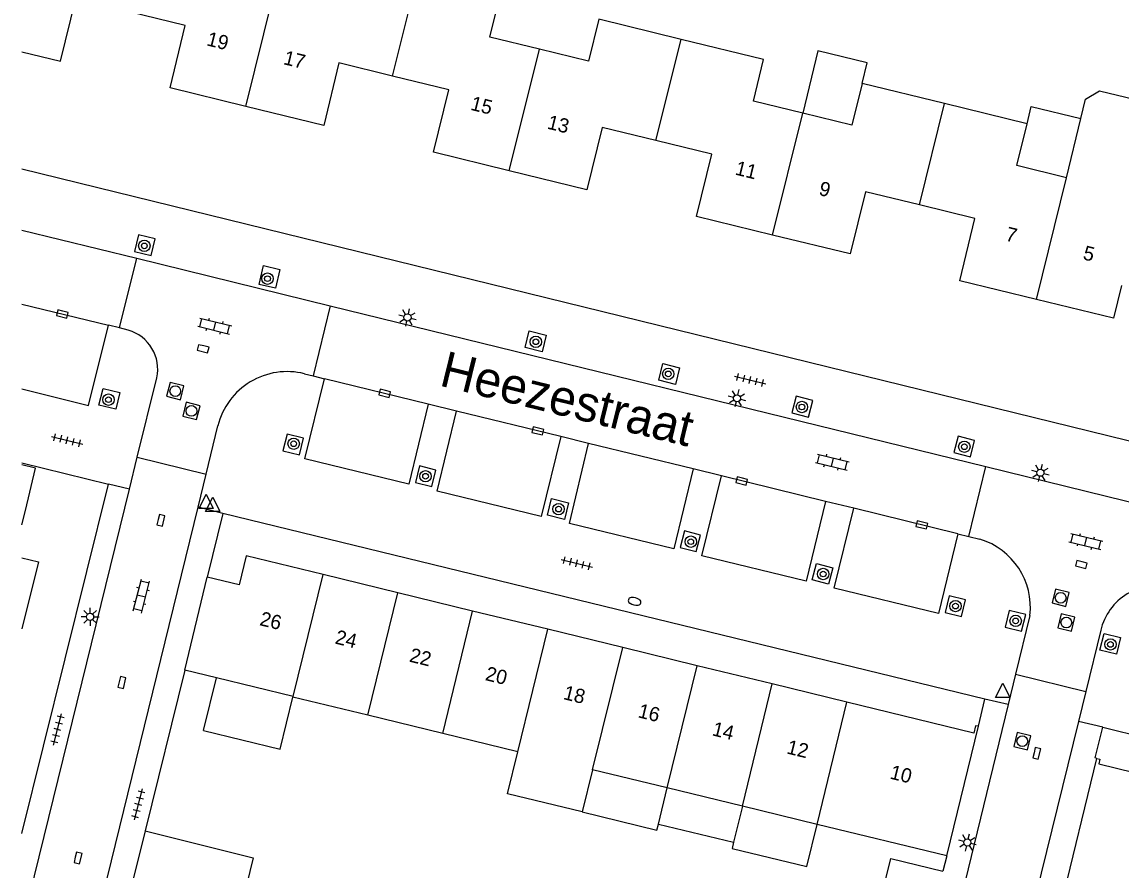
# Model space of a CAD drawing. Extents: x 128000 to 131008, y 398996 to 402500.
# Drawn here: x 128000 to 128077, y 399584.7 to 399644.1 of the extents above; entities that cross this region are included whole.
import ezdxf

# ---------------------------------------------------------------- set-up
doc = ezdxf.new("R2010")
doc.units = 0
for name, color, linetype in [('gg-afsc-muur', 7, 'Continuous'), ('gg-anno-huisnummerreeks BGT', 7, 'Continuous'), ('gg-anno-openbare ruimte label', 7, 'Continuous'), ('gg-bbg-bijgebouw', 7, 'Continuous'), ('gg-bbg-gedigitaliseerde bebouwing', 7, 'Continuous'), ('gg-bbg-gedigitaliseerde bijgebouw', 7, 'Continuous'), ('gg-bbg-hoofdgebouw', 7, 'Continuous'), ('gg-bbg-luifel en loopbrug', 7, 'Continuous'), ('gg-bbg-tussenscheiding', 7, 'Continuous'), ('gg-knt-verharding', 7, 'Continuous'), ('gg-knt-verharding nz', 7, 'Continuous'), ('gt-grn-weggrens', 7, 'Continuous'), ('gt-symb-boom', 7, 'Continuous'), ('gt-symb-brandkraan', 7, 'Continuous'), ('gt-symb-klinker verharding', 7, 'Continuous'), ('gt-symb-kolk', 7, 'Continuous'), ('gt-symb-lichtmast', 7, 'Continuous'), ('gt-symb-rioolschacht', 7, 'Continuous'), ('gt-symb-tegel verharding', 7, 'Continuous'), ('gt-symb-waterafsluiter', 7, 'Continuous')]:
    doc.layers.add(name, color=color, linetype=linetype)

# ---------------------------------------------------------------- blocks, each defined once
blk = doc.blocks.new('gt0-BOOM')
at = {"layer": 'gt-symb-boom'}
for radius in [0.4, 0.2]:
    blk.add_circle((0, 0), radius, dxfattribs=at)
blk = doc.blocks.new('gt0-KL1')
at = {"layer": 'gt-symb-klinker verharding'}
for p, q in [((-1.15, 0.3), (1.15, 0.3)), ((-1, -0.3), (-1, 0.3)), ((-0.5, 0.3), (-0.5, 0.45)), ((0, -0.3), (0, 0.3)), ((0.5, 0.3), (0.5, 0.45)), ((1, -0.3), (1, 0.3)), ((-1.15, -0.3), (1.15, -0.3)), ((-0.5, -0.45), (-0.5, -0.3)), ((0.5, -0.45), (0.5, -0.3))]:
    blk.add_line(p, q, dxfattribs=at)
blk = doc.blocks.new('gt0-KOLK')
at = {"layer": 'gt-symb-kolk'}
blk.add_lwpolyline([(0, 0), (0.375, 0), (0.375, 0.4), (-0.375, 0.4), (-0.375, 0), (0, 0)], dxfattribs=at)
blk = doc.blocks.new('gt0-LMAST')
at = {"layer": 'gt-symb-lichtmast'}
for p, q in [((-0.182, 0.173), (-0.447, 0.438)), ((-0.005, 0.246), (-0.005, 0.621)), ((0.172, 0.173), (0.437, 0.438)), ((-0.255, -0.004), (-0.63, -0.004)), ((-0.182, -0.181), (-0.447, -0.446)), ((-0.005, -0.254), (-0.005, -0.629)), ((0.437, -0.446), (0.172, -0.181)), ((0.245, -0.004), (0.62, -0.004))]:
    blk.add_line(p, q, dxfattribs=at)
blk.add_circle((-0.005, -0.004), 0.25, dxfattribs=at)
blk = doc.blocks.new('gt0-TEG1')
at = {"layer": 'gt-symb-tegel verharding'}
for p, q in [((-1.125, 0), (1.125, 0)), ((-0.9, -0.25), (-0.9, 0.25)), ((-0.45, -0.25), (-0.45, 0.25)), ((0, -0.25), (0, 0.25)), ((0.45, -0.25), (0.45, 0.25)), ((0.9, -0.25), (0.9, 0.25))]:
    blk.add_line(p, q, dxfattribs=at)
blk = doc.blocks.new('gt0-RS')
at = {"layer": 'gt-symb-rioolschacht'}
blk.add_lwpolyline([(-0.5, -0.5), (0.5, -0.5), (0.5, 0.5), (-0.5, 0.5)], close=True, dxfattribs=at)
blk.add_circle((0, 0), 0.375, dxfattribs=at)
blk = doc.blocks.new('gt0-WAFSL')
at = {"layer": 'gt-symb-waterafsluiter'}
for p, q in [((-0.5, -0.333), (0, 0.667)), ((0, 0.667), (0.5, -0.333)), ((0.5, -0.333), (-0.5, -0.333))]:
    blk.add_line(p, q, dxfattribs=at)
blk = doc.blocks.new('gt0-BR')
at = {"layer": 'gt-symb-brandkraan'}
for centre, radius, start, end in [((-0.244, 0), 0.206, 107.56694, 252.43307), ((0.599, -2.664), 3, 106.89205, 107.56694), ((0, -0.691), 0.938, 73.10799, 106.89205), ((-0.599, -2.664), 3, 72.43309, 73.10799), ((0.244, 0), 0.206, 287.56695, 72.43309), ((0.599, 2.664), 3, 252.43307, 253.10797), ((0, 0.691), 0.938, 253.10797, 286.89206), ((-0.599, 2.664), 3, 286.89206, 287.56695)]:
    blk.add_arc(centre, radius, start, end, dxfattribs=at)

msp = doc.modelspace()

# ---------------------------------------------------------------- linework, layer by layer
at = {"layer": 'gg-afsc-muur'}
for p, q in [((128011.404, 399598.676), (128008.64, 399587.42)), ((128064.82, 399585.65), (128064.554, 399584.577))]:
    msp.add_line(p, q, dxfattribs=at)
at = {"layer": 'gg-bbg-bijgebouw'}
msp.add_line((128008.64, 399587.42), (128007.67, 399583.55), dxfattribs=at)
at = {"layer": 'gg-bbg-gedigitaliseerde bebouwing'}
for p, q in [((128064.669, 399638.406), (128058.888, 399639.817)), ((128070.45, 399636.995), (128064.669, 399638.406)), ((128073.212, 399633.208), (128074.219, 399637.354)), ((128018.996, 399596.793), (128019.004, 399596.827)), ((128024.242, 399595.517), (128018.996, 399596.793)), ((128029.49, 399594.241), (128024.242, 399595.517)), ((128034.75, 399592.962), (128029.49, 399594.241)), ((128039.987, 399591.689), (128039.267, 399588.737)), ((128045.224, 399590.415), (128039.987, 399591.689)), ((128050.498, 399589.133), (128045.224, 399590.415)), ((128055.732, 399587.86), (128050.498, 399589.133)), ((128064.82, 399585.65), (128055.732, 399587.86))]:
    msp.add_line(p, q, dxfattribs=at)
for points in [[(128036.272, 399642.221), (128032.793, 399643.07), (128033.511, 399646.012), (128029.336, 399647.031)], [(128046.209, 399642.912), (128040.438, 399644.321), (128039.72, 399641.379), (128036.272, 399642.221)], [(128054.724, 399637.725), (128051.264, 399638.569), (128051.98, 399641.503), (128046.209, 399642.912)], [(128058.888, 399639.817), (128058.172, 399636.883), (128054.724, 399637.725)], [(128074.219, 399637.354), (128074.55, 399638.715), (128075.517, 399639.304), (128080.377, 399638.122), (128080.965, 399637.156), (128080.34, 399634.581)], [(128073.212, 399633.208), (128069.733, 399634.057), (128070.45, 399636.995)], [(128039.267, 399588.737), (128034.031, 399590.014), (128034.75, 399592.962)]]:
    msp.add_lwpolyline(points, dxfattribs=at)
at = {"layer": 'gg-bbg-gedigitaliseerde bijgebouw'}
msp.add_lwpolyline([(128008.64, 399587.42), (128016.214, 399585.527), (128015.263, 399581.675)], dxfattribs=at)
at = {"layer": 'gg-bbg-hoofdgebouw'}
for p, q in [((128011.404, 399598.676), (128012.977, 399605.194)), ((128026.346, 399604.1), (128021.102, 399605.377)), ((128031.59, 399602.823), (128026.346, 399604.1)), ((128036.852, 399601.541), (128031.59, 399602.823)), ((128042.105, 399600.262), (128036.852, 399601.541)), ((128047.319, 399598.992), (128042.105, 399600.262)), ((128052.572, 399597.713), (128047.319, 399598.992)), ((128013.629, 399598.134), (128011.404, 399598.676)), ((128019.004, 399596.827), (128013.629, 399598.134)), ((128057.826, 399596.434), (128052.572, 399597.713)), ((128064.82, 399585.65), (128067.05, 399594.74))]:
    msp.add_line(p, q, dxfattribs=at)
for points in [[(128000, 399642.046), (128002.7, 399641.39), (128003.78, 399645.77), (128007.518, 399644.849)], [(128015.702, 399638.205), (128010.38, 399639.51), (128011.45, 399643.88), (128007.518, 399644.849)], [(128025.967, 399640.335), (128022.22, 399641.26), (128021.15, 399636.87), (128015.702, 399638.205)], [(128034.16, 399633.695), (128028.84, 399635.001), (128029.92, 399639.36), (128025.967, 399640.335)], [(128044.433, 399635.815), (128040.67, 399636.74), (128039.6, 399632.36), (128034.16, 399633.695)], [(128052.609, 399629.185), (128047.29, 399630.48), (128048.36, 399634.85), (128044.433, 399635.815)], [(128062.917, 399631.299), (128059.12, 399632.22), (128058.05, 399627.86), (128052.609, 399629.185)], [(128071.108, 399624.673), (128065.73, 399625.98), (128066.79, 399630.36), (128062.917, 399631.299)], [(128077.062, 399625.642), (128076.51, 399623.36), (128071.108, 399624.673)], [(128000, 399608.873), (128000.246, 399609.88), (128000.953, 399612.851), (128000, 399613.086)], [(128000, 399606.556), (128001.147, 399606.272), (128000, 399601.581)], [(128021.102, 399605.377), (128015.71, 399606.69), (128015.214, 399604.65), (128012.977, 399605.194)], [(128067.05, 399594.74), (128066.84, 399594.78), (128066.71, 399594.27), (128057.826, 399596.434)], [(128076.531, 399581.251), (128072.84, 399582.21), (128075.34, 399592.49)], [(128075.34, 399592.49), (128075.554, 399592.437), (128075.47, 399592.11), (128084.146, 399589.985)]]:
    msp.add_lwpolyline(points, dxfattribs=at)
at = {"layer": 'gg-bbg-luifel en loopbrug'}
for p, q in [((128012.731, 399594.441), (128013.629, 399598.134)), ((128044.609, 399587.888), (128045.224, 399590.415)), ((128050.498, 399589.133), (128049.883, 399586.605)), ((128044.609, 399587.888), (128049.883, 399586.605))]:
    msp.add_line(p, q, dxfattribs=at)
for points in [[(128058.888, 399639.817), (128059.243, 399641.273), (128055.796, 399642.115), (128054.724, 399637.725)], [(128070.45, 399636.995), (128070.745, 399638.202), (128074.219, 399637.354)], [(128012.731, 399594.441), (128018.106, 399593.134), (128018.996, 399596.793)], [(128039.267, 399588.737), (128044.506, 399587.462), (128044.609, 399587.888)], [(128049.883, 399586.605), (128049.778, 399586.173), (128055.012, 399584.9), (128055.732, 399587.86)], [(128060.2, 399582.61), (128060.895, 399585.467), (128064.554, 399584.577)]]:
    msp.add_lwpolyline(points, dxfattribs=at)
at = {"layer": 'gg-bbg-tussenscheiding'}
for p, q in [((128025.967, 399640.335), (128027.749, 399647.418)), ((128015.702, 399638.205), (128017.809, 399646.759)), ((128044.433, 399635.815), (128046.209, 399642.912)), ((128034.16, 399633.695), (128036.272, 399642.221)), ((128062.917, 399631.299), (128064.669, 399638.406)), ((128052.609, 399629.185), (128054.724, 399637.725)), ((128071.108, 399624.673), (128073.212, 399633.208)), ((128019.004, 399596.827), (128021.102, 399605.377)), ((128024.242, 399595.517), (128026.346, 399604.1)), ((128029.49, 399594.241), (128031.59, 399602.823)), ((128034.75, 399592.962), (128036.852, 399601.541)), ((128039.987, 399591.689), (128042.105, 399600.262)), ((128045.224, 399590.415), (128047.319, 399598.992)), ((128050.498, 399589.133), (128052.572, 399597.713)), ((128055.732, 399587.86), (128057.826, 399596.434))]:
    msp.add_line(p, q, dxfattribs=at)
at = {"layer": 'gg-knt-verharding'}
for p, q in [((128000, 399633.842), (128096.95, 399610)), ((128000, 399629.535), (128008.058, 399627.557)), ((128006.825, 399622.673), (128008.058, 399627.557)), ((128008.058, 399627.557), (128021.608, 399624.232)), ((128021.608, 399624.232), (128020.409, 399619.311)), ((128021.608, 399624.232), (128067.562, 399612.957)), ((128006.825, 399622.673), (128006.065, 399622.859)), ((128007.451, 399622.52), (128006.825, 399622.673)), ((128008.076, 399613.616), (128009.45, 399619.17)), ((128019.798, 399619.461), (128020.409, 399619.311)), ((128020.409, 399619.311), (128021.203, 399619.117)), ((128030.468, 399616.847), (128028.482, 399617.333)), ((128012.901, 399612.418), (128013.73, 399615.81)), ((128039.711, 399614.582), (128037.766, 399615.059)), ((128007.526, 399611.369), (128008.076, 399613.616)), ((128008.076, 399613.616), (128012.901, 399612.418)), ((128000, 399613.212), (128006.063, 399611.727)), ((128049.04, 399612.297), (128047.037, 399612.788)), ((128066.361, 399608.053), (128067.562, 399612.957)), ((128067.562, 399612.957), (128082.404, 399609.316)), ((128012.338, 399610.115), (128012.901, 399612.418)), ((128000, 399587.223), (128006.063, 399611.727)), ((128000, 399580.641), (128007.526, 399611.369)), ((128058.309, 399610.026), (128056.331, 399610.511)), ((128002.713, 399570.732), (128012.338, 399610.115)), ((128014.07, 399609.67), (128012.977, 399605.194)), ((128067.49, 399596.65), (128014.07, 399609.67)), ((128065.587, 399608.243), (128066.361, 399608.053)), ((128066.361, 399608.053), (128067.15, 399607.86)), ((128070.65, 399602.512), (128069.647, 399598.388)), ((128075.611, 399601.472), (128074.564, 399597.192)), ((128069.647, 399598.388), (128069.129, 399596.261)), ((128069.647, 399598.388), (128074.564, 399597.192)), ((128067.05, 399594.74), (128067.49, 399596.65)), ((128074.564, 399597.192), (128074.049, 399595.089)), ((128069.129, 399596.261), (128058.605, 399553.01)), ((128074.049, 399595.089), (128063.461, 399551.816)), ((128075.77, 399594.68), (128102.526, 399588.066))]:
    msp.add_line(p, q, dxfattribs=at)
for points in [[(128007.89, 399628.037), (128009.047, 399627.762), (128009.324, 399628.929), (128008.167, 399629.204), (128007.89, 399628.037)], [(128016.922, 399627.043), (128018.079, 399626.771), (128017.771, 399625.457), (128016.614, 399625.728), (128016.922, 399627.043)], [(128000, 399618.398), (128004.656, 399617.239), (128006.065, 399622.859)], [(128035.272, 399621.3), (128035.562, 399622.464), (128036.753, 399622.167), (128036.463, 399621.003), (128035.272, 399621.3)], [(128044.63, 399619.009), (128044.925, 399620.172), (128046.095, 399619.875), (128045.8, 399618.712), (128044.63, 399619.009)], [(128028.482, 399617.333), (128027.126, 399611.723), (128019.828, 399613.504), (128021.203, 399619.117)], [(128005.394, 399617.266), (128005.681, 399618.431), (128006.859, 399618.141), (128006.572, 399616.976), (128005.394, 399617.266)], [(128053.956, 399616.724), (128055.123, 399616.417), (128055.428, 399617.578), (128054.261, 399617.885), (128053.956, 399616.724)], [(128037.766, 399615.059), (128036.392, 399609.448), (128029.092, 399611.232), (128030.468, 399616.847)], [(128018.292, 399614.065), (128019.454, 399613.777), (128019.743, 399614.942), (128018.581, 399615.23), (128018.292, 399614.065)], [(128065.314, 399613.932), (128066.474, 399613.631), (128066.775, 399614.793), (128065.615, 399615.094), (128065.314, 399613.932)], [(128047.037, 399612.788), (128045.692, 399607.185), (128038.383, 399608.97), (128039.711, 399614.582)], [(128027.575, 399611.838), (128028.727, 399611.549), (128029.019, 399612.713), (128027.867, 399613.002), (128027.575, 399611.838)], [(128056.331, 399610.511), (128054.969, 399604.91), (128047.644, 399606.697), (128049.04, 399612.297)], [(128037.123, 399610.71), (128038.314, 399610.414), (128038.025, 399609.249), (128036.834, 399609.545), (128037.123, 399610.71)], [(128065.587, 399608.243), (128064.234, 399602.652), (128056.929, 399604.433), (128058.309, 399610.026)], [(128046.128, 399607.285), (128047.261, 399606.992), (128047.561, 399608.154), (128046.428, 399608.447), (128046.128, 399607.285)], [(128055.38, 399605.007), (128055.686, 399606.167), (128056.845, 399605.861), (128056.539, 399604.701), (128055.38, 399605.007)], [(128064.702, 399602.716), (128065.849, 399602.435), (128066.135, 399603.601), (128064.988, 399603.882), (128064.702, 399602.716)], [(128068.916, 399601.7), (128070.069, 399601.415), (128070.357, 399602.58), (128069.204, 399602.865), (128068.916, 399601.7)], [(128075.555, 399600.081), (128075.844, 399601.246), (128077.01, 399600.957), (128076.721, 399599.792), (128075.555, 399600.081)], [(128075.34, 399592.49), (128075.22, 399592.52), (128075.77, 399594.68)]]:
    msp.add_lwpolyline(points, dxfattribs=at)
for centre, radius, start, end in [((128006.657, 399619.775), 2.858, 347.78719, 73.86325), ((128018.58, 399614.618), 4.994, 75.88093, 166.18811), ((128065.7, 399603.092), 4.984, 353.32285, 73.08266), ((128079.61, 399600.52), 4.111, 76.07118, 166.60661)]:
    msp.add_arc(centre, radius, start, end, dxfattribs=at)
at = {"layer": 'gg-knt-verharding nz'}
for p, q in [((128000, 399624.342), (128006.065, 399622.859)), ((128028.482, 399617.333), (128021.203, 399619.117)), ((128037.766, 399615.059), (128030.468, 399616.847)), ((128047.037, 399612.788), (128039.711, 399614.582)), ((128056.331, 399610.511), (128049.04, 399612.297)), ((128065.587, 399608.243), (128058.309, 399610.026))]:
    msp.add_line(p, q, dxfattribs=at)
at = {"layer": 'gt-grn-weggrens'}
for p, q in [((128007.526, 399611.369), (128006.063, 399611.727)), ((128014.07, 399609.67), (128012.338, 399610.115)), ((128069.129, 399596.261), (128067.49, 399596.65)), ((128075.77, 399594.68), (128074.049, 399595.089))]:
    msp.add_line(p, q, dxfattribs=at)

# ---------------------------------------------------------------- block references
at = {"layer": 'gt-symb-boom'}
for p in [(128008.576, 399628.431), (128017.209, 399626.131), (128036.02, 399621.703), (128045.301, 399619.451), (128006.061, 399617.644), (128054.67, 399617.132), (128019.045, 399614.557), (128066.054, 399614.345), (128028.288, 399612.273), (128037.612, 399609.972), (128046.881, 399607.686), (128056.159, 399605.419), (128065.435, 399603.174), (128069.649, 399602.132), (128076.295, 399600.486)]:
    msp.add_blockref('gt0-BOOM', p, dxfattribs=at)
at = {"layer": 'gt-symb-brandkraan', "rotation": 166.2971100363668}
msp.add_blockref('gt0-BR', (128042.94, 399603.502), dxfattribs=at)
at = {"layer": 'gt-symb-klinker verharding'}
for p, rotation in [((128013.513, 399622.804), -13.8834180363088), ((128056.803, 399613.261), -13.647238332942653), ((128074.574, 399607.703), -13.883418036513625), ((128008.37, 399603.873), 75.57446821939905)]:
    msp.add_blockref('gt0-KL1', p, dxfattribs=dict(at, rotation=rotation))
at = {"layer": 'gt-symb-kolk'}
for p, rotation in [((128002.868, 399623.845), 166.22785457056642), ((128012.745, 399621.412), 166.22785456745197), ((128025.472, 399618.284), 166.22785456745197), ((128036.205, 399615.646), 166.22785456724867), ((128050.501, 399612.139), 166.2278545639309), ((128009.545, 399609.237), -103.71646932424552), ((128063.122, 399609.057), 166.22785456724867), ((128074.31, 399606.28), 166.04717668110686), ((128006.806, 399597.859), -103.71646932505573), ((128070.939, 399592.886), -103.77214543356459), ((128003.739, 399585.56), -103.71646932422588)]:
    msp.add_blockref('gt0-KOLK', p, dxfattribs=dict(at, rotation=rotation))
at = {"layer": 'gt-symb-lichtmast'}
for p, rotation in [((128027.029, 399623.413), -13.82779503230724), ((128050.122, 399617.744), -13.82779503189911), ((128071.39, 399612.523), -13.827795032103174), ((128066.264, 399586.603), 76.28353067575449)]:
    msp.add_blockref('gt0-LMAST', p, dxfattribs=dict(at, rotation=rotation))
msp.add_blockref('gt0-LMAST', (128004.779, 399602.42), dxfattribs=at)
at = {"layer": 'gt-symb-rioolschacht'}
for p, rotation in [((128010.745, 399618.247), -13.772145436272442), ((128011.877, 399616.856), -13.772145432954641), ((128072.805, 399603.755), 76.28353067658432), ((128073.204, 399602.016), 76.28353067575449), ((128070.119, 399593.701), -13.772145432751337)]:
    msp.add_blockref('gt0-RS', p, dxfattribs=dict(at, rotation=rotation))
at = {"layer": 'gt-symb-tegel verharding'}
for p, rotation in [((128051.04, 399619.025), -13.647238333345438), ((128003.165, 399614.797), -13.883418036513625), ((128038.887, 399606.173), -13.8834180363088), ((128002.489, 399594.518), 75.57446821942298), ((128008.156, 399589.261), 75.5744682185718)]:
    msp.add_blockref('gt0-TEG1', p, dxfattribs=dict(at, rotation=rotation))
at = {"layer": 'gt-symb-waterafsluiter'}
for p in [(128012.912, 399610.356), (128013.374, 399610.141), (128068.741, 399597.092)]:
    msp.add_blockref('gt0-WAFSL', p, dxfattribs=at)

# ---------------------------------------------------------------- texts
at = {"layer": 'gg-anno-huisnummerreeks BGT'}
for s, rotation, p in [('19', 346.2, (128012.89, 399642.498)), ('17', 346.2, (128018.27, 399641.179)), ('15', 346.2, (128031.386, 399637.979)), ('13', 346.2, (128036.765, 399636.659)), ('11', 346.3, (128049.932, 399633.439)), ('9', 346.3, (128055.802, 399632.01)), ('7', 346.4, (128068.885, 399628.814)), ('5', 346.4, (128074.315, 399627.494)), ('26', 346.3, (128016.604, 399601.841)), ('24', 346.3, (128021.887, 399600.554)), ('22', 346.3, (128027.099, 399599.285)), ('20', 346.3, (128032.419, 399597.989)), ('18', 346.3, (128037.889, 399596.657)), ('16', 346.3, (128043.122, 399595.383)), ('14', 346.3, (128048.321, 399594.117)), ('12', 346.3, (128053.542, 399592.845)), ('10', 346.3, (128060.784, 399591.082))]:
    msp.add_text(s, height=1, rotation=rotation, dxfattribs=at).set_placement(p)
at = {"layer": 'gg-anno-openbare ruimte label'}
msp.add_text('Heezestraat', height=2.5, rotation=346.2, dxfattribs=at).set_placement((128029.175, 399618.65))

doc.saveas('drawing.dxf')
